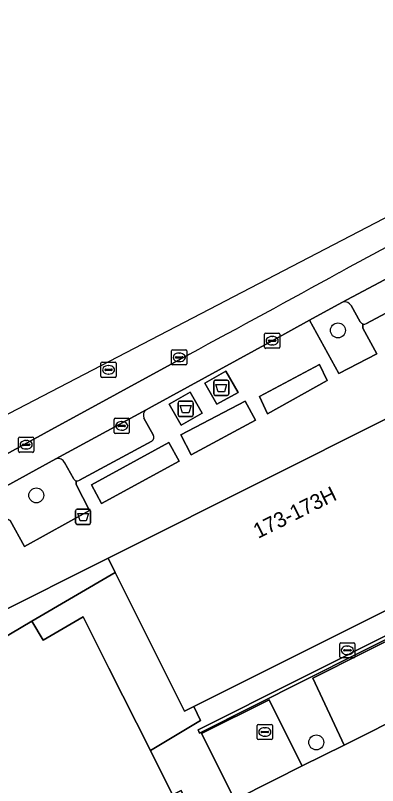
# Model space of a CAD drawing. Extents: x 159716 to 160783, y 383290 to 384031.
# Drawn here: x 159983 to 160006.8, y 383698.6 to 383749.3 of the extents above; entities that cross this region are included whole.
import ezdxf

# ---------------------------------------------------------------- set-up
doc = ezdxf.new("R2010")
doc.units = 0
for name, color, linetype in [('IMGEO_Afval_apart_plaats', 7, 'Continuous'), ('IMGEO_Afvalbak', 7, 'Continuous'), ('IMGEO_Boom', 7, 'Continuous'), ('IMGEO_Brandkraan', 7, 'Continuous'), ('IMGEO_Groenvoorziening', 7, 'Continuous'), ('IMGEO_Kolk', 7, 'Continuous'), ('IMGEO_Muur', 7, 'Continuous'), ('IMGEO_Pand', 7, 'Continuous'), ('IMGEO_Pand_nummerreeks', 7, 'Continuous'), ('IMGEO_Pand_overbouw', 7, 'Continuous'), ('IMGEO_Parkeervlak_open', 7, 'Continuous'), ('IMGEO_Rijbaan_lokaal_gesloten', 7, 'Continuous'), ('IMGEO_Rijbaan_lokaal_open', 7, 'Continuous'), ('IMGEO_Rioolput', 7, 'Continuous'), ('IMGEO_Voetpad_gesloten', 7, 'Continuous'), ('IMGEO_Voetpad_open', 7, 'Continuous')]:
    doc.layers.add(name, color=color, linetype=linetype)

msp = doc.modelspace()

# ---------------------------------------------------------------- linework, layer by layer
at = {"layer": 'IMGEO_Afval_apart_plaats'}
for p, q in [((159996.039, 383724.382), (159996.039, 383725.182)), ((159996.039, 383725.182), (159996.039, 383724.382)), ((159996.139, 383725.282), (159996.929, 383725.282)), ((159996.929, 383725.282), (159996.139, 383725.282)), ((159997.029, 383725.182), (159997.029, 383724.382)), ((159997.029, 383724.382), (159997.029, 383725.182)), ((159996.929, 383724.282), (159996.139, 383724.282)), ((159996.139, 383724.282), (159996.929, 383724.282)), ((159993.695, 383723.005), (159993.695, 383723.805)), ((159993.695, 383723.805), (159993.695, 383723.005)), ((159993.795, 383723.905), (159994.585, 383723.905)), ((159994.585, 383723.905), (159993.795, 383723.905)), ((159994.685, 383723.805), (159994.685, 383723.005)), ((159994.685, 383723.005), (159994.685, 383723.805)), ((159994.585, 383722.905), (159993.795, 383722.905)), ((159993.795, 383722.905), (159994.585, 383722.905))]:
    msp.add_line(p, q, dxfattribs=at)
for points in [[(159996.182, 383724.996), (159996.886, 383724.996), (159996.737, 383724.526), (159996.331, 383724.526), (159996.182, 383724.996)], [(159993.838, 383723.619), (159994.542, 383723.619), (159994.393, 383723.149), (159993.987, 383723.149), (159993.838, 383723.619)]]:
    msp.add_lwpolyline(points, dxfattribs=at)
for centre, start, end in [((159996.139, 383725.182), 90, 180), ((159996.139, 383725.182), 90, 180), ((159996.929, 383725.182), 0, 90), ((159996.929, 383725.182), 360, 90), ((159996.139, 383724.382), 180, 270), ((159996.139, 383724.382), 180, 270), ((159996.929, 383724.382), 270, 0), ((159996.929, 383724.382), 270, 0), ((159993.795, 383723.805), 90, 180), ((159993.795, 383723.805), 90, 180), ((159994.585, 383723.805), 0, 90), ((159994.585, 383723.805), 360, 90), ((159993.795, 383723.005), 180, 270), ((159993.795, 383723.005), 180, 270), ((159994.585, 383723.005), 270, 0), ((159994.585, 383723.005), 270, 0)]:
    msp.add_arc(centre, 0.1, start, end, dxfattribs=at)
at = {"layer": 'IMGEO_Afvalbak'}
for p, q in [((159986.948, 383715.905), (159986.948, 383716.705)), ((159986.948, 383716.705), (159986.948, 383715.905)), ((159987.048, 383716.805), (159987.838, 383716.805)), ((159987.838, 383716.805), (159987.048, 383716.805)), ((159987.938, 383716.705), (159987.938, 383715.905)), ((159987.938, 383715.905), (159987.938, 383716.705)), ((159987.838, 383715.805), (159987.048, 383715.805)), ((159987.048, 383715.805), (159987.838, 383715.805))]:
    msp.add_line(p, q, dxfattribs=at)
msp.add_lwpolyline([(159987.091, 383716.519), (159987.795, 383716.519), (159987.646, 383716.049), (159987.24, 383716.049), (159987.091, 383716.519)], dxfattribs=at)
for centre, start, end in [((159987.048, 383716.705), 90, 180), ((159987.048, 383716.705), 90, 180), ((159987.838, 383716.705), 0, 90), ((159987.838, 383716.705), 360, 90), ((159987.048, 383715.905), 180, 270), ((159987.048, 383715.905), 180, 270), ((159987.838, 383715.905), 270, 0), ((159987.838, 383715.905), 270, 0)]:
    msp.add_arc(centre, 0.1, start, end, dxfattribs=at)
at = {"layer": 'IMGEO_Boom'}
for centre in [(160004.207, 383728.556), (159984.36, 383717.713), (160002.782, 383701.475)]:
    msp.add_circle(centre, 0.489, dxfattribs=at)
at = {"layer": 'IMGEO_Brandkraan'}
for p, q in [((159998.899, 383701.735), (159998.899, 383702.587)), ((159998.974, 383702.661), (159999.826, 383702.661)), ((159999.387, 383702.441), (159999.412, 383702.441)), ((159999.9, 383702.587), (159999.9, 383701.735)), ((159999.158, 383702.155), (159999.158, 383702.167)), ((159999.596, 383702.118), (159999.198, 383702.118)), ((159999.201, 383702.204), (159999.599, 383702.204)), ((159999.41, 383701.881), (159999.385, 383701.881)), ((159999.642, 383702.167), (159999.642, 383702.155)), ((159999.826, 383701.661), (159998.974, 383701.661))]:
    msp.add_line(p, q, dxfattribs=at)
for points in [[(159998.899, 383701.735), (159998.899, 383702.587)], [(159998.974, 383702.661), (159999.826, 383702.661)], [(159999.9, 383702.587), (159999.9, 383701.735)], [(159999.826, 383701.661), (159998.974, 383701.661)]]:
    msp.add_lwpolyline(points, dxfattribs=at)
for centre, radius, start, end in [((159998.976, 383702.585), 0.0765, 91.552, 178.448), ((159998.976, 383702.585), 0.0765, 91.552, 178.448), ((159999.824, 383702.585), 0.0765, 1.552, 88.448), ((159999.824, 383702.585), 0.0765, 1.552, 88.448), ((159998.976, 383701.737), 0.0765, 181.552, 268.448), ((159998.976, 383701.737), 0.0765, 181.552, 268.448), ((159999.198, 383702.164), 0.0403, 85.8775, 175.7526), ((159999.195, 383702.154), 0.0366, 178.938, 274.7102), ((159999.599, 383702.161), 0.043, 264.8664, 352.4533), ((159999.603, 383702.166), 0.0386, 1.7309, 96.639), ((159999.824, 383701.737), 0.0765, 271.552, 358.448), ((159999.824, 383701.737), 0.0765, 271.552, 358.448)]:
    msp.add_arc(centre, radius, start, end, dxfattribs=at)
for centre, major_axis, ratio, start_param, end_param in [((159999.386, 383702.161), (-0.387, 0.002), 0.722429, 4.712389, 7.853982), ((159999.411, 383702.161), (-0.39, 0.002), 0.717154, 1.570796, 4.712389)]:
    msp.add_ellipse(centre, major_axis=major_axis, ratio=ratio, start_param=start_param, end_param=end_param, dxfattribs=at)
at = {"layer": 'IMGEO_Groenvoorziening'}
for points in [[(160004.557, 383730.43), (160004.469, 383730.402), (160002.344, 383729.232), (160004.277, 383725.733), (160006.777, 383727.026), (160005.851, 383728.701)], [(160005.674, 383729.113), (160005.069, 383730.187)], [(160005.851, 383728.701), (160005.853, 383728.981)], [(159985.703, 383720.127), (159985.651, 383720.108), (159981.926, 383718.068)], [(159986.804, 383718.831), (159986.213, 383719.875)], [(159986.983, 383718.424), (159986.984, 383718.678)], [(159982.417, 383716.173), (159982.649, 383716.059), (159983.59, 383714.355), (159987.87, 383716.711), (159986.983, 383718.424)]]:
    msp.add_lwpolyline(points, dxfattribs=at)
for points in [[(160003.494, 383725.266), (160002.985, 383726.322), (159999.048, 383724.205), (159999.579, 383723.078)], [(159998.786, 383722.657), (159998.102, 383723.908), (159993.867, 383721.691), (159994.551, 383720.388)], [(159993.752, 383719.964), (159993.087, 383721.197), (159987.986, 383718.417), (159988.659, 383717.183)]]:
    msp.add_lwpolyline(points, close=True, dxfattribs=at)
for centre, radius, start, end in [((160004.654, 383729.973), 0.467, 27.2428, 101.9782), ((160005.931, 383729.274), 0.304, 212.1055, 255.0821), ((159985.822, 383719.726), 0.419, 20.891, 106.5194), ((159987.065, 383718.956), 0.289, 205.5302, 253.7407)]:
    msp.add_arc(centre, radius, start, end, dxfattribs=at)
at = {"layer": 'IMGEO_Kolk'}
for p, q in [((159999.383, 383727.453), (159999.383, 383728.305)), ((159999.458, 383728.379), (160000.31, 383728.379)), ((159999.871, 383728.159), (159999.896, 383728.159)), ((160000.384, 383728.305), (160000.384, 383727.453)), ((159999.642, 383727.873), (159999.642, 383727.885)), ((160000.08, 383727.836), (159999.682, 383727.836)), ((159999.685, 383727.922), (160000.083, 383727.922)), ((159999.894, 383727.599), (159999.869, 383727.599)), ((160000.126, 383727.885), (160000.126, 383727.873)), ((160000.31, 383727.379), (159999.458, 383727.379)), ((159989.478, 383721.855), (159989.478, 383722.707)), ((159989.553, 383722.781), (159990.405, 383722.781)), ((159989.966, 383722.561), (159989.991, 383722.561)), ((159990.479, 383722.707), (159990.479, 383721.855)), ((159989.737, 383722.275), (159989.737, 383722.287)), ((159990.175, 383722.238), (159989.777, 383722.238)), ((159989.78, 383722.324), (159990.178, 383722.324)), ((159989.989, 383722.001), (159989.964, 383722.001)), ((159990.221, 383722.287), (159990.221, 383722.275)), ((159990.405, 383721.781), (159989.553, 383721.781)), ((160004.33, 383707.102), (160004.33, 383707.954)), ((160004.405, 383708.028), (160005.257, 383708.028)), ((160004.818, 383707.808), (160004.843, 383707.808)), ((160005.331, 383707.954), (160005.331, 383707.102)), ((160004.589, 383707.522), (160004.589, 383707.534)), ((160005.027, 383707.485), (160004.629, 383707.485)), ((160004.632, 383707.571), (160005.03, 383707.571)), ((160005.073, 383707.534), (160005.073, 383707.522)), ((160005.257, 383707.028), (160004.405, 383707.028)), ((160004.841, 383707.248), (160004.816, 383707.248))]:
    msp.add_line(p, q, dxfattribs=at)
for points in [[(159999.383, 383727.453), (159999.383, 383728.305)], [(159999.458, 383728.379), (160000.31, 383728.379)], [(160000.384, 383728.305), (160000.384, 383727.453)], [(160000.31, 383727.379), (159999.458, 383727.379)], [(159989.478, 383721.855), (159989.478, 383722.707)], [(159989.553, 383722.781), (159990.405, 383722.781)], [(159990.479, 383722.707), (159990.479, 383721.855)], [(159990.405, 383721.781), (159989.553, 383721.781)], [(160004.33, 383707.102), (160004.33, 383707.954)], [(160004.405, 383708.028), (160005.257, 383708.028)], [(160005.331, 383707.954), (160005.331, 383707.102)], [(160005.257, 383707.028), (160004.405, 383707.028)]]:
    msp.add_lwpolyline(points, dxfattribs=at)
for centre, radius, start, end in [((159999.46, 383728.303), 0.0765, 91.552, 178.448), ((159999.46, 383728.303), 0.0765, 91.552, 178.448), ((160000.308, 383728.303), 0.0765, 1.552, 88.448), ((160000.308, 383728.303), 0.0765, 1.552, 88.448), ((159999.682, 383727.882), 0.0403, 85.8775, 175.7526), ((159999.679, 383727.872), 0.0366, 178.938, 274.7102), ((160000.083, 383727.879), 0.043, 264.8664, 352.4533), ((160000.087, 383727.884), 0.0386, 1.7309, 96.639), ((159999.46, 383727.455), 0.0765, 181.552, 268.448), ((159999.46, 383727.455), 0.0765, 181.552, 268.448), ((160000.308, 383727.455), 0.0765, 271.552, 358.448), ((160000.308, 383727.455), 0.0765, 271.552, 358.448), ((159989.555, 383722.705), 0.0765, 91.552, 178.448), ((159989.555, 383722.705), 0.0765, 91.552, 178.448), ((159990.403, 383722.705), 0.0765, 1.552, 88.448), ((159990.403, 383722.705), 0.0765, 1.552, 88.448), ((159989.777, 383722.284), 0.0403, 85.8775, 175.7526), ((159989.774, 383722.274), 0.0366, 178.938, 274.7102), ((159990.178, 383722.281), 0.043, 264.8664, 352.4533), ((159990.182, 383722.286), 0.0386, 1.7309, 96.639), ((159989.555, 383721.857), 0.0765, 181.552, 268.448), ((159989.555, 383721.857), 0.0765, 181.552, 268.448), ((159990.403, 383721.857), 0.0765, 271.552, 358.448), ((159990.403, 383721.857), 0.0765, 271.552, 358.448), ((160004.407, 383707.952), 0.0765, 91.552, 178.448), ((160004.407, 383707.952), 0.0765, 91.552, 178.448), ((160005.255, 383707.952), 0.0765, 1.552, 88.448), ((160005.255, 383707.952), 0.0765, 1.552, 88.448), ((160004.629, 383707.531), 0.0403, 85.8775, 175.7526), ((160004.626, 383707.521), 0.0366, 178.938, 274.7102), ((160005.03, 383707.528), 0.043, 264.8664, 352.4533), ((160005.034, 383707.533), 0.0386, 1.7309, 96.639), ((160004.407, 383707.104), 0.0765, 181.552, 268.448), ((160004.407, 383707.104), 0.0765, 181.552, 268.448), ((160005.255, 383707.104), 0.0765, 271.552, 358.448), ((160005.255, 383707.104), 0.0765, 271.552, 358.448)]:
    msp.add_arc(centre, radius, start, end, dxfattribs=at)
for centre, major_axis, ratio, start_param, end_param in [((159999.87, 383727.879), (-0.387, 0.002), 0.722429, 4.712389, 7.853982), ((159999.895, 383727.879), (-0.39, 0.002), 0.717154, 1.570796, 4.712389), ((159989.965, 383722.281), (-0.387, 0.002), 0.722429, 4.712389, 7.853982), ((159989.99, 383722.281), (-0.39, 0.002), 0.717154, 1.570796, 4.712389), ((160004.817, 383707.528), (-0.387, 0.002), 0.722429, 4.712389, 7.853982), ((160004.842, 383707.528), (-0.39, 0.002), 0.717154, 1.570796, 4.712389)]:
    msp.add_ellipse(centre, major_axis=major_axis, ratio=ratio, start_param=start_param, end_param=end_param, dxfattribs=at)
at = {"layer": 'IMGEO_Muur'}
msp.add_lwpolyline([(160015.033, 383712.34), (159995.004, 383702.294), (159995.105, 383702.084), (160016.077, 383712.622), (160015.988, 383712.819), (160015.567, 383712.608)], close=True, dxfattribs=at)
at = {"layer": 'IMGEO_Pand'}
for points in [[(160014.371, 383713.652), (160014.908, 383713.92), (160017.924, 383715.429), (160018.437, 383715.685), (160016.634, 383719.298), (160015.167, 383722.238), (160013.409, 383725.759), (160000, 383719.048), (159989.085, 383713.586), (159989.556, 383712.643), (159994.112, 383703.523), (159994.726, 383703.83), (160000, 383706.467)], [(159993.883, 383698.316), (159993.328, 383698.039), (159991.872, 383700.935), (159989.143, 383706.36), (159987.44, 383709.741), (159984.823, 383708.186), (159984.058, 383709.441), (159966.423, 383699.003), (159972.153, 383689.288), (159977.766, 383692.656), (159978.816, 383690.833), (159984.547, 383694.216), (159985.667, 383692.315), (159990.574, 383693.982), (159990.886, 383693.437), (159995.237, 383695.607)]]:
    msp.add_lwpolyline(points, close=True, dxfattribs=at)
at = {"layer": 'IMGEO_Pand_overbouw'}
msp.add_lwpolyline([(159994.726, 383703.83), (159994.112, 383703.523), (159989.556, 383712.643), (159984.058, 383709.441), (159984.823, 383708.186), (159987.44, 383709.741), (159989.143, 383706.36), (159991.872, 383700.935), (159995.173, 383702.92)], close=True, dxfattribs=at)
at = {"layer": 'IMGEO_Parkeervlak_open'}
for points in [[(160021.182, 383739.119), (160021.24, 383739.163), (160012.51, 383734.661), (160004.469, 383730.402), (160004.557, 383730.43)], [(160006.085, 383729.008), (160009.939, 383731.08)], [(160005.069, 383730.187), (160005.674, 383729.113)], [(159991.585, 383723.333), (159985.651, 383720.108), (159985.703, 383720.127)], [(159992.05, 383721.703), (159991.447, 383722.79)], [(159987.213, 383718.705), (159991.961, 383721.284)], [(159986.213, 383719.875), (159986.804, 383718.831)]]:
    msp.add_lwpolyline(points, dxfattribs=at)
for points in [[(160018.105, 383708.055), (160016.058, 383712.499), (160002.554, 383705.707), (160004.618, 383701.305)], [(160001.864, 383699.932), (160000, 383703.64), (159999.681, 383704.274), (159995.229, 383702.051), (159997.414, 383697.694), (160000, 383698.994)]]:
    msp.add_lwpolyline(points, close=True, dxfattribs=at)
for centre, radius, start, end in [((160004.654, 383729.973), 0.467, 27.2428, 101.9782), ((160005.931, 383729.274), 0.304, 212.1055, 255.0821), ((160005.936, 383729.282), 0.312, 254.6421, 298.6343), ((159991.84, 383722.979), 0.436, 125.8167, 205.6644), ((159991.794, 383721.538), 0.305, 303.3231, 32.6929), ((159985.822, 383719.726), 0.419, 20.891, 106.5194), ((159987.065, 383718.956), 0.289, 205.5302, 253.7407), ((159987.067, 383718.959), 0.293, 253.5578, 299.8909)]:
    msp.add_arc(centre, radius, start, end, dxfattribs=at)
at = {"layer": 'IMGEO_Rijbaan_lokaal_gesloten'}
for points in [[(159999.884, 383727.879), (160002.344, 383729.232), (160004.469, 383730.402), (160012.51, 383734.661), (160021.24, 383739.163), (160023.101, 383740.101), (160029.114, 383742.767), (160035.037, 383744.95), (160035.09, 383744.973), (160035.304, 383745.047), (160034.645, 383746.855)], [(159960, 383706.064), (159960.776, 383706.492), (159960.883, 383706.551), (159965.454, 383709.064), (159981.926, 383718.068), (159985.651, 383720.108), (159991.585, 383723.333), (159991.992, 383723.559), (159999.884, 383727.879)], [(159994.445, 383726.999), (159984.888, 383721.78), (159972.594, 383715.072), (159965.407, 383711.169), (159959.112, 383707.712)]]:
    msp.add_lwpolyline(points, dxfattribs=at)
for centre, radius, start, end in [((160381.771, 383036.122), 791.976, 117.280633, 118.465532), ((158718.835, 386085.015), 2680.936, 298.411956, 298.651468)]:
    msp.add_arc(centre, radius, start, end, dxfattribs=at)
at = {"layer": 'IMGEO_Rijbaan_lokaal_open'}
for points in [[(160034.645, 383746.855), (160035.304, 383745.047), (160035.667, 383745.171), (160034.25, 383749.262), (160025.843, 383745.579), (160013.245, 383739.032), (159980.365, 383721.945), (159959.178, 383710.934), (159955.421, 383708.868)], [(159959.112, 383707.712), (159965.407, 383711.169), (159972.594, 383715.072), (159984.888, 383721.78), (159994.445, 383726.999)], [(160006.018, 383694.088), (160006.47, 383692.864), (160016.145, 383696.216), (160016.464, 383696.333), (160016.813, 383696.442), (160015.289, 383700.894), (160020.056, 383702.534), (160018.264, 383707.682), (160018.196, 383707.858), (160018.105, 383708.055), (160004.618, 383701.305), (160001.864, 383699.932), (160000, 383698.994), (159997.414, 383697.694), (159997.897, 383696.702)]]:
    msp.add_lwpolyline(points, dxfattribs=at)
for centre, radius, start, end in [((160381.771, 383036.122), 791.976, 117.280633, 118.465532), ((158718.835, 386085.015), 2680.936, 298.411956, 298.651468)]:
    msp.add_arc(centre, radius, start, end, dxfattribs=at)
at = {"layer": 'IMGEO_Rioolput'}
for p, q in [((159993.266, 383726.359), (159993.266, 383727.211)), ((159993.341, 383727.285), (159994.193, 383727.285)), ((159993.754, 383727.065), (159993.779, 383727.065)), ((159994.267, 383727.211), (159994.267, 383726.359)), ((159993.525, 383726.779), (159993.525, 383726.791)), ((159993.963, 383726.742), (159993.565, 383726.742)), ((159993.568, 383726.828), (159993.966, 383726.828)), ((159994.009, 383726.791), (159994.009, 383726.779)), ((159988.616, 383725.542), (159988.616, 383726.394)), ((159988.691, 383726.468), (159989.543, 383726.468)), ((159989.104, 383726.248), (159989.129, 383726.248)), ((159989.617, 383726.394), (159989.617, 383725.542)), ((159994.193, 383726.285), (159993.341, 383726.285)), ((159993.777, 383726.505), (159993.752, 383726.505)), ((159988.875, 383725.962), (159988.875, 383725.974)), ((159989.313, 383725.925), (159988.915, 383725.925)), ((159988.918, 383726.011), (159989.316, 383726.011)), ((159989.127, 383725.688), (159989.102, 383725.688)), ((159989.359, 383725.974), (159989.359, 383725.962)), ((159989.543, 383725.468), (159988.691, 383725.468)), ((159983.269, 383721.543), (159984.121, 383721.543)), ((159983.194, 383720.617), (159983.194, 383721.469)), ((159983.453, 383721.037), (159983.453, 383721.049)), ((159983.891, 383721), (159983.493, 383721)), ((159983.496, 383721.086), (159983.894, 383721.086)), ((159983.682, 383721.323), (159983.707, 383721.323)), ((159983.937, 383721.049), (159983.937, 383721.037)), ((159984.195, 383721.469), (159984.195, 383720.617)), ((159984.121, 383720.543), (159983.269, 383720.543)), ((159983.705, 383720.763), (159983.68, 383720.763))]:
    msp.add_line(p, q, dxfattribs=at)
for points in [[(159993.266, 383726.359), (159993.266, 383727.211)], [(159993.341, 383727.285), (159994.193, 383727.285)], [(159994.267, 383727.211), (159994.267, 383726.359)], [(159988.616, 383725.542), (159988.616, 383726.394)], [(159988.691, 383726.468), (159989.543, 383726.468)], [(159989.617, 383726.394), (159989.617, 383725.542)], [(159994.193, 383726.285), (159993.341, 383726.285)], [(159989.543, 383725.468), (159988.691, 383725.468)], [(159983.269, 383721.543), (159984.121, 383721.543)], [(159983.194, 383720.617), (159983.194, 383721.469)], [(159984.195, 383721.469), (159984.195, 383720.617)], [(159984.121, 383720.543), (159983.269, 383720.543)]]:
    msp.add_lwpolyline(points, dxfattribs=at)
for centre, radius, start, end in [((159993.343, 383727.209), 0.0765, 91.552, 178.448), ((159993.343, 383727.209), 0.0765, 91.552, 178.448), ((159994.191, 383727.209), 0.0765, 1.552, 88.448), ((159994.191, 383727.209), 0.0765, 1.552, 88.448), ((159993.565, 383726.788), 0.0403, 85.8775, 175.7526), ((159993.562, 383726.778), 0.0366, 178.938, 274.7102), ((159993.966, 383726.785), 0.043, 264.8664, 352.4533), ((159993.97, 383726.79), 0.0386, 1.7309, 96.639), ((159988.693, 383726.392), 0.0765, 91.552, 178.448), ((159988.693, 383726.392), 0.0765, 91.552, 178.448), ((159989.541, 383726.392), 0.0765, 1.552, 88.448), ((159989.541, 383726.392), 0.0765, 1.552, 88.448), ((159993.343, 383726.361), 0.0765, 181.552, 268.448), ((159993.343, 383726.361), 0.0765, 181.552, 268.448), ((159994.191, 383726.361), 0.0765, 271.552, 358.448), ((159994.191, 383726.361), 0.0765, 271.552, 358.448), ((159988.693, 383725.544), 0.0765, 181.552, 268.448), ((159988.693, 383725.544), 0.0765, 181.552, 268.448), ((159988.915, 383725.971), 0.0403, 85.8775, 175.7526), ((159988.912, 383725.961), 0.0366, 178.938, 274.7102), ((159989.316, 383725.968), 0.043, 264.8664, 352.4533), ((159989.32, 383725.973), 0.0386, 1.7309, 96.639), ((159989.541, 383725.544), 0.0765, 271.552, 358.448), ((159989.541, 383725.544), 0.0765, 271.552, 358.448), ((159983.271, 383721.467), 0.0765, 91.552, 178.448), ((159983.271, 383721.467), 0.0765, 91.552, 178.448), ((159984.119, 383721.467), 0.0765, 1.552, 88.448), ((159984.119, 383721.467), 0.0765, 1.552, 88.448), ((159983.493, 383721.046), 0.0403, 85.8775, 175.7526), ((159983.49, 383721.036), 0.0366, 178.938, 274.7102), ((159983.894, 383721.043), 0.043, 264.8664, 352.4533), ((159983.898, 383721.048), 0.0386, 1.7309, 96.639), ((159983.271, 383720.619), 0.0765, 181.552, 268.448), ((159983.271, 383720.619), 0.0765, 181.552, 268.448), ((159984.119, 383720.619), 0.0765, 271.552, 358.448), ((159984.119, 383720.619), 0.0765, 271.552, 358.448)]:
    msp.add_arc(centre, radius, start, end, dxfattribs=at)
for centre, major_axis, ratio, start_param, end_param in [((159993.753, 383726.785), (-0.387, 0.002), 0.722429, 4.712389, 7.853982), ((159993.778, 383726.785), (-0.39, 0.002), 0.717154, 1.570796, 4.712389), ((159989.103, 383725.968), (-0.387, 0.002), 0.722429, 4.712389, 7.853982), ((159989.128, 383725.968), (-0.39, 0.002), 0.717154, 1.570796, 4.712389), ((159983.681, 383721.043), (-0.387, 0.002), 0.722429, 4.712389, 7.853982), ((159983.706, 383721.043), (-0.39, 0.002), 0.717154, 1.570796, 4.712389)]:
    msp.add_ellipse(centre, major_axis=major_axis, ratio=ratio, start_param=start_param, end_param=end_param, dxfattribs=at)
at = {"layer": 'IMGEO_Voetpad_gesloten'}
for points in [[(159996.835, 383725.87), (159995.459, 383725.086), (159996.235, 383723.699), (159997.648, 383724.482)], [(159994.49, 383724.488), (159993.102, 383723.708), (159993.889, 383722.321), (159995.279, 383723.108)]]:
    msp.add_lwpolyline(points, close=True, dxfattribs=at)
at = {"layer": 'IMGEO_Voetpad_open'}
for points in [[(159981.364, 383709.727), (159989.085, 383713.586), (160000, 383719.048), (160013.409, 383725.759), (160016.527, 383727.351), (160017.064, 383726.226), (160017.319, 383726.307), (160019.625, 383727.043), (160018.591, 383730.282), (160023.104, 383731.723), (160038.299, 383736.567), (160043.048, 383738.087), (160044.134, 383738.449), (160047.368, 383739.386), (160047.02, 383740.483), (160046.964, 383740.681), (160046.473, 383742.411)], [(160009.939, 383731.08), (160006.085, 383729.008)], [(160005.853, 383728.981), (160005.851, 383728.701), (160006.777, 383727.026), (160004.277, 383725.733), (160002.344, 383729.232), (159999.884, 383727.879), (159991.992, 383723.559), (159991.585, 383723.333)], [(159991.447, 383722.79), (159992.05, 383721.703)], [(159991.961, 383721.284), (159987.213, 383718.705)], [(159986.984, 383718.678), (159986.983, 383718.424), (159987.87, 383716.711), (159983.59, 383714.355), (159982.649, 383716.059), (159982.417, 383716.173)], [(160017.924, 383715.429), (160014.908, 383713.92), (160015.567, 383712.608), (160015.988, 383712.819), (160016.077, 383712.622), (159995.105, 383702.084), (159995.004, 383702.294), (160015.033, 383712.34), (160014.371, 383713.652), (160000, 383706.467), (159994.726, 383703.83), (159995.173, 383702.92), (159991.872, 383700.935), (159993.328, 383698.039), (159993.883, 383698.316), (159995.237, 383695.607), (159990.886, 383693.437), (159990.574, 383693.982), (159985.667, 383692.315), (159972.948, 383687.947)], [(159997.897, 383696.702), (159997.414, 383697.694), (159995.229, 383702.051), (159999.681, 383704.274), (160000, 383703.64), (160001.864, 383699.932), (160004.618, 383701.305), (160002.554, 383705.707), (160016.058, 383712.499), (160018.105, 383708.055), (160018.196, 383707.858), (160018.264, 383707.682), (160020.056, 383702.534), (160021.29, 383698.99), (160021.609, 383698.062), (160016.813, 383696.442), (160016.464, 383696.333), (160016.145, 383696.216), (160016.945, 383693.893), (160024.636, 383696.531), (160024.993, 383696.666), (160024.264, 383696.413), (160017.924, 383715.429)], [(159966.423, 383699.003), (159984.058, 383709.441), (159989.556, 383712.643), (159989.085, 383713.586), (159981.364, 383709.727)]]:
    msp.add_lwpolyline(points, dxfattribs=at)
for points in [[(159999.048, 383724.205), (160002.985, 383726.322), (160003.494, 383725.266), (159999.579, 383723.078)], [(159995.459, 383725.086), (159996.835, 383725.87), (159997.648, 383724.482), (159996.235, 383723.699)], [(159993.102, 383723.708), (159994.49, 383724.488), (159995.279, 383723.108), (159993.889, 383722.321)], [(159993.867, 383721.691), (159998.102, 383723.908), (159998.786, 383722.657), (159994.551, 383720.388)], [(159988.659, 383717.183), (159987.986, 383718.417), (159993.087, 383721.197), (159993.752, 383719.964)], [(159989.556, 383712.643), (159984.058, 383709.441), (159984.823, 383708.186), (159987.44, 383709.741), (159989.143, 383706.36), (159991.872, 383700.935), (159995.173, 383702.92), (159994.726, 383703.83), (159994.112, 383703.523)]]:
    msp.add_lwpolyline(points, close=True, dxfattribs=at)
for centre, radius, start, end in [((160005.936, 383729.282), 0.312, 254.6421, 298.6343), ((159991.84, 383722.979), 0.436, 125.8167, 205.6644), ((159991.794, 383721.538), 0.305, 303.3231, 32.6929), ((159987.067, 383718.959), 0.293, 253.5578, 299.8909)]:
    msp.add_arc(centre, radius, start, end, dxfattribs=at)

# ---------------------------------------------------------------- texts
at = {"layer": 'IMGEO_Pand_nummerreeks'}
msp.add_text('173-173H', height=1, rotation=26.3561, dxfattribs=at).set_placement((159998.954, 383714.85))

doc.saveas('drawing.dxf')
